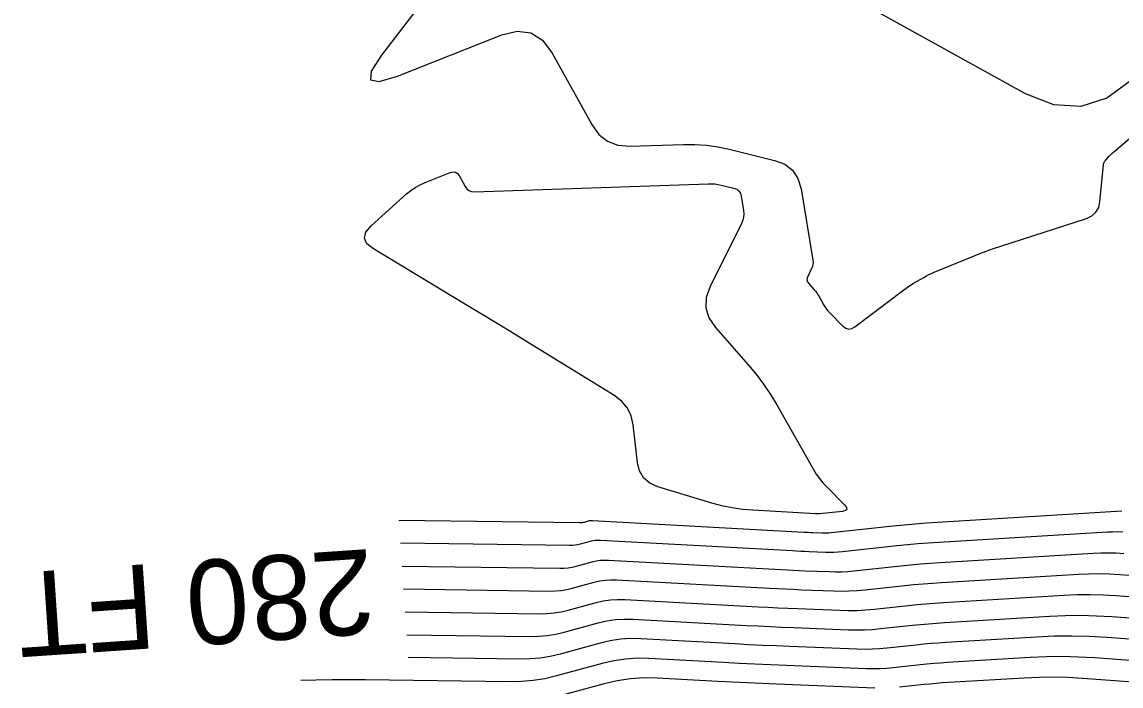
# Model space of a CAD drawing. Extents: x 1768942 to 1774819, y 723037 to 732099.
# Drawn here: x 1770443.3 to 1770521.4, y 731462.7 to 731509.9 of the extents above; entities that cross this region are included whole.
import ezdxf

# ---------------------------------------------------------------- set-up
doc = ezdxf.new("R2010")
doc.units = 0
doc.layers.add('R_Contour Annot', color=7, linetype='Continuous')
doc.layers.add('R_Contours', color=7, linetype='Continuous')

msp = doc.modelspace()

# ---------------------------------------------------------------- linework, layer by layer
at = {"layer": 'R_Contours'}
for points in [[(1770475.676, 731516.479), (1770468.841, 731507.563), (1770468.112, 731506.427), (1770468.057, 731505.799), (1770468.676, 731505.68), (1770469.968, 731506.07), (1770477.378, 731508.997), (1770478.49, 731509.267), (1770479.46, 731509.141), (1770480.287, 731508.621), (1770480.973, 731507.705), (1770483.781, 731502.621), (1770484.28, 731501.927), (1770484.896, 731501.44), (1770485.63, 731501.161), (1770486.482, 731501.088), (1770490.289, 731501.218), (1770491.113, 731501.218), (1770491.932, 731501.161), (1770492.745, 731501.047), (1770493.552, 731500.876), (1770496.768, 731500.08), (1770497.489, 731499.804), (1770498.042, 731499.373), (1770498.429, 731498.787), (1770498.648, 731498.048), (1770499.49, 731492.989), (1770499.504, 731492.838), (1770499.494, 731492.69), (1770499.46, 731492.546), (1770499.402, 731492.405), (1770499.121, 731491.841), (1770499.074, 731491.709), (1770499.07, 731491.582), (1770499.107, 731491.461), (1770499.185, 731491.345), (1770499.583, 731490.893), (1770499.679, 731490.778), (1770499.769, 731490.658), (1770499.853, 731490.533), (1770499.93, 731490.405), (1770500.276, 731489.796), (1770500.363, 731489.654), (1770500.459, 731489.519), (1770500.563, 731489.39), (1770500.677, 731489.269), (1770501.631, 731488.31), (1770501.832, 731488.156), (1770502.04, 731488.096), (1770502.254, 731488.127), (1770502.475, 731488.251), (1770505.953, 731490.888), (1770506.121, 731491.011), (1770506.293, 731491.129), (1770506.469, 731491.241), (1770506.648, 731491.348), (1770507.373, 731491.765), (1770507.555, 731491.866), (1770507.741, 731491.961), (1770507.93, 731492.049), (1770508.121, 731492.132), (1770510.786, 731493.228), (1770511.296, 731493.432), (1770511.81, 731493.626), (1770512.328, 731493.81), (1770512.85, 731493.984), (1770518.923, 731495.947), (1770519.315, 731496.129), (1770519.607, 731496.392), (1770519.799, 731496.734), (1770519.892, 731497.157), (1770520.132, 731499.734), (1770520.148, 731499.829), (1770520.178, 731499.917), (1770520.223, 731500), (1770520.281, 731500.077), (1770520.542, 731500.371), (1770520.608, 731500.444), (1770520.677, 731500.514), (1770520.748, 731500.581), (1770520.821, 731500.647), (1770535.129, 731512.935)], [(1770529.447, 731512.687), (1770522.127, 731505.767), (1770520.377, 731504.496), (1770518.539, 731503.915), (1770516.614, 731504.021), (1770514.602, 731504.815), (1770501.725, 731511.949)], [(1770521.449, 731475.153), (1770508.343, 731474.361), (1770507.553, 731474.308), (1770506.763, 731474.247), (1770505.975, 731474.176), (1770505.187, 731474.095), (1770500.781, 731473.621), (1770500.621, 731473.607), (1770500.461, 731473.598), (1770500.301, 731473.596), (1770500.14, 731473.599), (1770499.498, 731473.624), (1770499.337, 731473.631), (1770499.177, 731473.638), (1770499.017, 731473.646), (1770498.856, 731473.655), (1770483.823, 731474.478), (1770483.748, 731474.479), (1770483.674, 731474.474), (1770483.6, 731474.463), (1770483.526, 731474.446), (1770483.234, 731474.366), (1770483.161, 731474.349), (1770483.087, 731474.337), (1770483.013, 731474.33), (1770482.937, 731474.329), (1770470.077, 731474.506)], [(1770521.51, 731473.674), (1770521.148, 731473.683), (1770520.786, 731473.679), (1770520.424, 731473.663), (1770508.442, 731472.938), (1770507.696, 731472.889), (1770506.951, 731472.831), (1770506.206, 731472.764), (1770505.462, 731472.688), (1770501.59, 731472.271), (1770501.295, 731472.245), (1770501, 731472.229), (1770500.705, 731472.224), (1770500.409, 731472.231), (1770499.224, 731472.277), (1770498.928, 731472.29), (1770498.632, 731472.303), (1770498.336, 731472.317), (1770498.04, 731472.333), (1770484.398, 731473.08), (1770484.213, 731473.083), (1770484.03, 731473.071), (1770483.849, 731473.044), (1770483.669, 731473.003), (1770482.953, 731472.807), (1770482.773, 731472.765), (1770482.592, 731472.735), (1770482.408, 731472.719), (1770482.224, 731472.715), (1770470.187, 731472.881)], [(1770470.297, 731471.256), (1770481.51, 731471.101), (1770481.804, 731471.107), (1770482.096, 731471.134), (1770482.385, 731471.181), (1770482.671, 731471.248), (1770483.812, 731471.559), (1770484.098, 731471.625), (1770484.387, 731471.668), (1770484.679, 731471.687), (1770484.973, 731471.682), (1770497.224, 731471.012), (1770497.656, 731470.989), (1770498.087, 731470.968), (1770498.519, 731470.948), (1770498.951, 731470.93), (1770500.677, 731470.862), (1770501.109, 731470.853), (1770501.54, 731470.86), (1770501.97, 731470.883), (1770502.4, 731470.921), (1770505.738, 731471.28), (1770506.438, 731471.352), (1770507.138, 731471.415), (1770507.84, 731471.47), (1770508.542, 731471.516), (1770519.399, 731472.173), (1770519.947, 731472.197), (1770520.495, 731472.202), (1770521.042, 731472.19), (1770521.59, 731472.159)], [(1770470.407, 731469.631), (1770480.796, 731469.487), (1770481.2, 731469.496), (1770481.6, 731469.532), (1770481.997, 731469.597), (1770482.39, 731469.689), (1770483.955, 731470.116), (1770484.348, 731470.207), (1770484.744, 731470.265), (1770485.144, 731470.291), (1770485.547, 731470.285), (1770496.408, 731469.69), (1770496.975, 731469.66), (1770497.542, 731469.633), (1770498.11, 731469.607), (1770498.677, 731469.583), (1770500.946, 731469.494), (1770501.513, 731469.482), (1770502.079, 731469.491), (1770502.645, 731469.521), (1770503.21, 731469.571), (1770506.014, 731469.873), (1770506.669, 731469.94), (1770507.326, 731469.999), (1770507.983, 731470.05), (1770508.641, 731470.094), (1770518.374, 731470.683), (1770519.108, 731470.715), (1770519.841, 731470.722), (1770520.575, 731470.705), (1770521.308, 731470.664), (1770525.347, 731470.367)], [(1770470.518, 731468.005), (1770480.083, 731467.873), (1770480.596, 731467.884), (1770481.105, 731467.93), (1770481.609, 731468.013), (1770482.108, 731468.13), (1770484.098, 731468.673), (1770484.597, 731468.788), (1770485.101, 731468.862), (1770485.609, 731468.895), (1770486.122, 731468.887), (1770495.593, 731468.369), (1770496.295, 731468.332), (1770496.998, 731468.297), (1770497.7, 731468.266), (1770498.403, 731468.237), (1770501.391, 731468.119), (1770502.005, 731468.106), (1770502.619, 731468.115), (1770503.231, 731468.148), (1770503.843, 731468.202), (1770506.289, 731468.466), (1770506.901, 731468.528), (1770507.513, 731468.583), (1770508.126, 731468.631), (1770508.74, 731468.672), (1770517.35, 731469.192), (1770518.269, 731469.233), (1770519.188, 731469.242), (1770520.107, 731469.221), (1770521.026, 731469.169), (1770526.089, 731468.797)], [(1770470.628, 731466.38), (1770479.369, 731466.26), (1770479.992, 731466.273), (1770480.609, 731466.329), (1770481.221, 731466.428), (1770481.827, 731466.571), (1770484.24, 731467.229), (1770484.846, 731467.369), (1770485.458, 731467.459), (1770486.074, 731467.499), (1770486.696, 731467.49), (1770494.777, 731467.047), (1770495.615, 731467.003), (1770496.453, 731466.962), (1770497.291, 731466.924), (1770498.129, 731466.89), (1770502.02, 731466.736), (1770502.59, 731466.724), (1770503.159, 731466.733), (1770503.727, 731466.763), (1770504.295, 731466.814), (1770506.565, 731467.058), (1770507.133, 731467.116), (1770507.701, 731467.167), (1770508.27, 731467.212), (1770508.839, 731467.249), (1770516.325, 731467.702), (1770517.43, 731467.75), (1770518.535, 731467.762), (1770519.64, 731467.736), (1770520.745, 731467.673), (1770526.83, 731467.226)], [(1770527.572, 731465.656), (1770520.379, 731466.185), (1770519.131, 731466.255), (1770517.882, 731466.284), (1770516.633, 731466.272), (1770515.384, 731466.217), (1770508.938, 731465.827), (1770508.413, 731465.792), (1770507.888, 731465.751), (1770507.364, 731465.704), (1770506.841, 731465.651), (1770504.747, 731465.425), (1770504.223, 731465.378), (1770503.699, 731465.351), (1770503.174, 731465.343), (1770502.648, 731465.354), (1770497.856, 731465.543), (1770496.882, 731465.583), (1770495.908, 731465.627), (1770494.934, 731465.675), (1770493.961, 731465.726), (1770487.271, 731466.092), (1770486.539, 731466.103), (1770485.815, 731466.056), (1770485.096, 731465.95), (1770484.383, 731465.786), (1770481.545, 731465.012), (1770480.832, 731464.844), (1770480.113, 731464.727), (1770479.388, 731464.661), (1770478.656, 731464.646), (1770470.738, 731464.755)], [(1770528.314, 731464.086), (1770519.516, 731464.732), (1770518.373, 731464.797), (1770517.229, 731464.824), (1770516.085, 731464.812), (1770514.941, 731464.762), (1770509.038, 731464.405), (1770508.557, 731464.373), (1770508.076, 731464.335), (1770507.596, 731464.292), (1770507.116, 731464.243), (1770505.199, 731464.037), (1770504.719, 731463.994), (1770504.239, 731463.969), (1770503.758, 731463.961), (1770503.276, 731463.971), (1770497.582, 731464.196), (1770496.472, 731464.242), (1770495.363, 731464.292), (1770494.254, 731464.346), (1770493.145, 731464.405), (1770487.845, 731464.695), (1770487.005, 731464.707), (1770486.171, 731464.653), (1770485.345, 731464.531), (1770484.526, 731464.342), (1770481.264, 731463.453), (1770480.444, 731463.26), (1770479.618, 731463.126), (1770478.784, 731463.049), (1770477.942, 731463.032), (1770467.694, 731463.173), (1770466.519, 731463.182), (1770465.344, 731463.176), (1770464.169, 731463.155), (1770463.102, 731463.122)], [(1770503.904, 731462.589), (1770496.896, 731462.865), (1770495.857, 731462.908), (1770494.818, 731462.955), (1770493.78, 731463.006), (1770492.741, 731463.061), (1770488.42, 731463.297), (1770487.47, 731463.311), (1770486.528, 731463.25), (1770485.594, 731463.112), (1770484.669, 731462.899), (1770480.982, 731461.894)], [(1770529.098, 731462.512), (1770518.653, 731463.28), (1770517.615, 731463.339), (1770516.576, 731463.363), (1770515.537, 731463.352), (1770514.498, 731463.307), (1770509.137, 731462.983), (1770508.7, 731462.954), (1770508.263, 731462.919), (1770507.827, 731462.88), (1770507.392, 731462.836), (1770505.65, 731462.648)]]:
    msp.add_lwpolyline(points, dxfattribs=at)
msp.add_lwpolyline([(1770499.946, 731474.968), (1770499.921, 731474.967), (1770499.896, 731474.967), (1770499.872, 731474.967), (1770499.772, 731474.971), (1770499.747, 731474.972), (1770499.722, 731474.973), (1770499.697, 731474.975), (1770499.672, 731474.976), (1770495.236, 731475.219), (1770494.492, 731475.282), (1770493.756, 731475.389), (1770493.028, 731475.54), (1770492.307, 731475.735), (1770488.472, 731476.896), (1770487.898, 731477.15), (1770487.466, 731477.523), (1770487.176, 731478.013), (1770487.026, 731478.623), (1770486.713, 731481.297), (1770486.573, 731481.926), (1770486.309, 731482.476), (1770485.922, 731482.948), (1770485.411, 731483.341), (1770479.518, 731486.976), (1770478.344, 731487.699), (1770477.167, 731488.417), (1770475.989, 731489.133), (1770474.809, 731489.845), (1770468.262, 731493.784), (1770467.805, 731494.156), (1770467.627, 731494.554), (1770467.726, 731494.979), (1770468.104, 731495.431), (1770470.616, 731497.692), (1770470.918, 731497.941), (1770471.239, 731498.161), (1770471.578, 731498.35), (1770471.936, 731498.51), (1770473.727, 731499.218), (1770473.92, 731499.264), (1770474.088, 731499.243), (1770474.232, 731499.152), (1770474.351, 731498.993), (1770474.778, 731498.221), (1770474.899, 731498.053), (1770475.048, 731497.935), (1770475.226, 731497.867), (1770475.432, 731497.849), (1770492.07, 731498.417), (1770492.3, 731498.417), (1770492.528, 731498.401), (1770492.755, 731498.369), (1770492.979, 731498.322), (1770493.875, 731498.1), (1770494.076, 731498.023), (1770494.23, 731497.903), (1770494.337, 731497.74), (1770494.399, 731497.534), (1770494.566, 731496.527), (1770494.588, 731496.287), (1770494.572, 731496.051), (1770494.518, 731495.822), (1770494.427, 731495.598), (1770492.187, 731491.113), (1770491.915, 731490.34), (1770491.888, 731489.598), (1770492.104, 731488.889), (1770492.564, 731488.211), (1770494.892, 731485.562), (1770495.456, 731484.887), (1770495.983, 731484.185), (1770496.474, 731483.458), (1770496.927, 731482.704), (1770499.529, 731478.124), (1770499.734, 731477.79), (1770499.96, 731477.471), (1770500.207, 731477.168), (1770500.474, 731476.881), (1770501.748, 731475.6), (1770501.885, 731475.423), (1770501.904, 731475.288), (1770501.805, 731475.196), (1770501.586, 731475.145), (1770499.971, 731474.971)], close=True, dxfattribs=at)

# ---------------------------------------------------------------- texts
at = {"layer": 'R_Contour Annot'}
msp.add_text('280 FT', height=6, rotation=183.8787, dxfattribs=at).set_placement((1770468.107, 731472.482))

doc.saveas('drawing.dxf')
